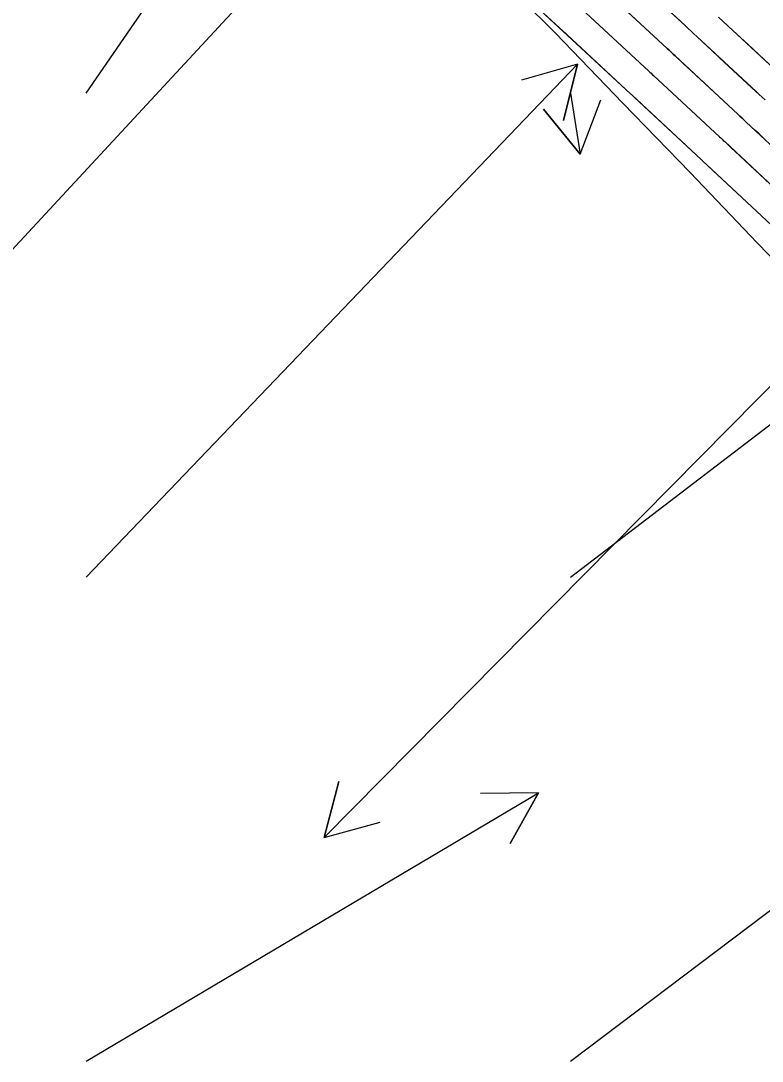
# Model space of a CAD drawing. Extents: x 954385 to 988206, y 1868364 to 1924553.
# Drawn here: x 955700.4 to 955776.9, y 1922818.9 to 1922926.4 of the extents above; entities that cross this region are included whole.
import ezdxf

# ---------------------------------------------------------------- set-up
doc = ezdxf.new("R2010")
doc.units = 0
for name, color, linetype in [('1', 7, 'Continuous'), ('Ex_Major Contours', 7, 'Continuous'), ('Ex_Minor Contours', 7, 'Continuous'), ('Perimeter', 7, 'Continuous'), ('Slopes', 7, 'Continuous')]:
    doc.layers.add(name, color=color, linetype=linetype)

msp = doc.modelspace()

# ---------------------------------------------------------------- linework, layer by layer
at = {"layer": '1'}
for points in [[(955742.21, 1922950.71), (955769.02, 1922925.86), (955769.31, 1922925.59), (955769.61, 1922925.32), (955769.9, 1922925.04), (955770.19, 1922924.77), (955776.32, 1922919.08), (955776.63, 1922918.79), (955776.93, 1922918.51), (955777.24, 1922918.22)], [(955740.3, 1922948.39), (955767.12, 1922923.53), (955767.33, 1922923.34), (955767.54, 1922923.14), (955767.75, 1922922.95), (955767.95, 1922922.76), (955774.42, 1922916.74), (955774.64, 1922916.54), (955774.86, 1922916.34), (955775.08, 1922916.13), (955775.3, 1922915.93), (955781.71, 1922909.95)], [(955737.8, 1922946.62), (955765.22, 1922921.2), (955765.35, 1922921.08), (955765.47, 1922920.97), (955765.59, 1922920.86), (955765.71, 1922920.74), (955772.53, 1922914.41), (955772.66, 1922914.29), (955772.8, 1922914.16), (955772.93, 1922914.04), (955773.07, 1922913.91), (955779.81, 1922907.62)], [(955734.97, 1922945.15), (955763.33, 1922918.86), (955763.4, 1922918.8), (955763.47, 1922918.73), (955770.63, 1922912.08), (955770.68, 1922912.04), (955770.73, 1922911.99), (955770.78, 1922911.94), (955770.83, 1922911.9), (955777.91, 1922905.29)], [(955783.38, 1922896.28), (955776.43, 1922903.47), (955769.51, 1922910.71), (955762.54, 1922917.89), (955755.6, 1922925.1), (955748.52, 1922932.17)], [(955778.22, 1922921.41), (955772.44, 1922926.78)]]:
    msp.add_lwpolyline(points, dxfattribs=at)
at = {"layer": 'Ex_Major Contours'}
msp.add_lwpolyline([(955759.21, 1922926.78), (955765.23, 1922921.2), (955765.35, 1922921.08), (955765.47, 1922920.97), (955765.59, 1922920.86), (955765.71, 1922920.74), (955766.32, 1922920.18), (955766.69, 1922919.84), (955772.53, 1922914.41), (955772.66, 1922914.29), (955772.8, 1922914.16), (955772.93, 1922914.04), (955773.07, 1922913.91), (955773.74, 1922913.28), (955774.14, 1922912.9), (955779.81, 1922907.62)], dxfattribs=at)
at = {"layer": 'Ex_Minor Contours'}
for points in [[(955748.82, 1922932.31), (955756.03, 1922925.63), (955756.27, 1922925.41), (955763.33, 1922918.86), (955763.4, 1922918.8), (955763.47, 1922918.73), (955763.76, 1922918.46), (955770.63, 1922912.08), (955770.68, 1922912.04), (955770.73, 1922911.99), (955770.78, 1922911.94), (955770.83, 1922911.9), (955771.23, 1922911.52), (955777.91, 1922905.29)], [(955777.24, 1922918.22), (955776.93, 1922918.51), (955776.63, 1922918.79), (955776.32, 1922919.07), (955772.55, 1922922.58), (955772.25, 1922922.85), (955771.96, 1922923.13), (955771.67, 1922923.4), (955771.37, 1922923.68), (955770.19, 1922924.77), (955769.9, 1922925.04), (955769.61, 1922925.32), (955769.31, 1922925.59), (955769.02, 1922925.86), (955765.09, 1922929.5)], [(955777.06, 1922914.29), (955776.62, 1922914.7), (955776.18, 1922915.11), (955775.3, 1922915.92), (955775.08, 1922916.13), (955774.86, 1922916.33), (955774.64, 1922916.54), (955774.42, 1922916.74), (955769.62, 1922921.21), (955769.2, 1922921.6), (955768.79, 1922921.98), (955767.95, 1922922.76), (955767.75, 1922922.95), (955767.54, 1922923.14), (955767.33, 1922923.34), (955767.12, 1922923.53), (955762.15, 1922928.14)], [(955778.22, 1922921.41), (955775.48, 1922923.95), (955775.1, 1922924.31), (955774.72, 1922924.66), (955774.34, 1922925.01), (955773.96, 1922925.37), (955772.44, 1922926.78)]]:
    msp.add_lwpolyline(points, dxfattribs=at)
at = {"layer": 'Perimeter'}
msp.add_lwpolyline([(955783.38, 1922896.28), (955776.43, 1922903.47), (955769.51, 1922910.71), (955762.54, 1922917.89), (955755.6, 1922925.1), (955748.52, 1922932.17)], dxfattribs=at)
at = {"layer": 'Slopes'}
for points in [[(955807.13, 1923018.93), (955642.24, 1922841.02), (955643.57, 1922846.87), (955642.24, 1922841.02), (955647.97, 1922842.79)], [(955707.13, 1922918.93), (955770.06, 1923010.3), (955769.58, 1923004.32), (955770.06, 1923010.3), (955764.64, 1923007.73)], [(955857.13, 1922968.93), (955731.71, 1922842.02), (955733.23, 1922847.83), (955731.71, 1922842.02), (955737.49, 1922843.61)], [(955757.13, 1922868.93), (955835, 1922928.42), (955832.69, 1922922.88), (955835, 1922928.42), (955829.05, 1922927.65)], [(955707.13, 1922868.93), (955757.86, 1922921.92), (955756.44, 1922916.1), (955757.86, 1922921.92), (955752.1, 1922920.25)], [(955757.13, 1922918.93), (955758.16, 1922912.6), (955754.36, 1922917.25), (955758.16, 1922912.6), (955760.29, 1922918.21)], [(955757.13, 1922818.93), (955812.39, 1922860.66), (955810.05, 1922855.13), (955812.39, 1922860.66), (955806.44, 1922859.92)], [(955707.13, 1922818.93), (955753.84, 1922846.66), (955750.9, 1922841.43), (955753.84, 1922846.66), (955747.84, 1922846.59)]]:
    msp.add_lwpolyline(points, dxfattribs=at)

doc.saveas('drawing.dxf')
